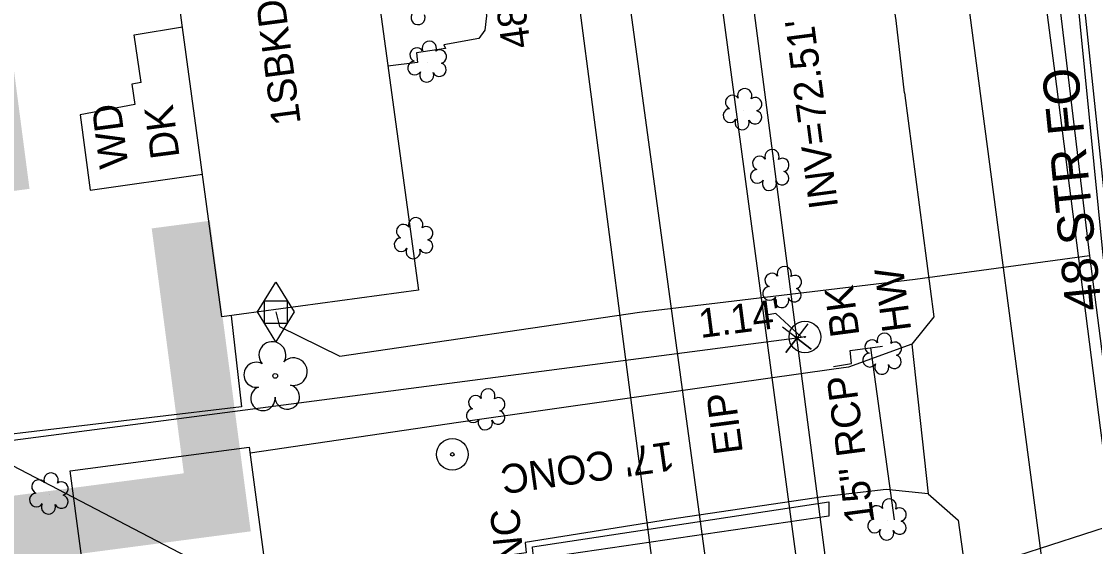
# Model space of a CAD drawing. Extents: x 2364404 to 2371833, y 798876 to 809754.
# Drawn here: x 2368462.5 to 2368611.1, y 806248.5 to 806321.1 of the extents above; entities that cross this region are included whole.
import ezdxf

# ---------------------------------------------------------------- set-up
doc = ezdxf.new("R2010")
doc.units = 0
for name, color, linetype in [('Exist Building', 7, 'Continuous'), ('Exist Building Text', 7, 'Continuous'), ('Exist Horizontal Alignment Direction Label', 7, 'Continuous'), ('Exist Horizontal Baseline Alignment Station Label', 7, 'Continuous'), ('Exist Other Culture Area Outline', 7, 'Continuous'), ('Exist Other Culture Area Outline Text', 7, 'Continuous'), ('Exist Other Culture Fence Line', 7, 'Continuous'), ('Exist Other Culture Located Object CELL', 7, 'Continuous'), ('Exist Property Corner CELL', 7, 'Continuous'), ('Exist Property Iron Pin CELL', 7, 'Continuous'), ('Exist Property Iron Pin Text', 7, 'Continuous'), ('Exist Property Line', 7, 'Continuous'), ('Exist Property Line Leader', 7, 'Continuous'), ('Exist Property Line Text', 7, 'Continuous'), ('Exist Right of Way Easement Line', 7, 'Continuous'), ('Exist Right of Way Line', 7, 'Continuous'), ('Exist Roads EOP', 7, 'Continuous'), ('Exist Roads EOP Other', 7, 'Continuous'), ('Exist Roads EOP Other Text', 7, 'Continuous'), ('Exist Structure Minor Pipes CMP 18 Inch Invert', 7, 'Continuous'), ('Exist Structure Minor Pipes RCP 15 Inch', 7, 'Continuous'), ('Exist Structure Minor Pipes RCP 15 Inch Text', 7, 'Continuous'), ('Exist Utilities Gas Meter CELL', 7, 'Continuous'), ('Exist Utilities Gas UG Line SUE LOS B', 7, 'Continuous'), ('Exist Utilities Sanitary Sewer UG Line', 7, 'Continuous'), ('Exist Utilities Telephone UG FO SUE LOS B', 7, 'Continuous'), ('Exist Utilities Telephone UG FO SUE LOS B Text', 7, 'Continuous'), ('Exist Utilities Telephone UG FO SUE LOS D', 7, 'Continuous'), ('Exist Utilities Water UG Line SUE LOS B', 7, 'Continuous'), ('Exist Vegetation Hedge Row', 7, 'Continuous'), ('Exist Vegetation Shrub CELL', 7, 'Continuous'), ('Exist Vegetation Tree CELL', 7, 'Continuous'), ('Prop Horizontal Alignment', 7, 'Continuous')]:
    doc.layers.add(name, color=color, linetype=linetype)

msp = doc.modelspace()

# ---------------------------------------------------------------- linework, layer by layer
at = {"layer": 'Exist Building'}
for points in [[(2368508.33, 806350.88), (2368517.44, 806283.98), (2368490.24, 806280.27), (2368481.13, 806347.17)], [(2368522.77, 806246.02), (2368529.84, 806192.79), (2368501.49, 806189.02), (2368497.6, 806218.31), (2368475.04, 806215.31), (2368469.24, 806258.99), (2368494.03, 806262.28), (2368496.65, 806242.55)]]:
    msp.add_lwpolyline(points, close=True, dxfattribs=at)
msp.add_lwpolyline([(2368574.94, 806273.42), (2368577.43, 806273.84), (2368577.25, 806275.61), (2368581.73, 806276.21)], dxfattribs=at)
at = {"layer": 'Exist Horizontal Alignment Direction Label'}
msp.add_lwpolyline([(2368418.28, 805963.81), (2368402.28, 806290.43), (2368679.85, 806145.74)], dxfattribs=at)
at = {"layer": 'Exist Other Culture Area Outline'}
for points in [[(2368526.18, 806342.59), (2368524.67, 806340.29), (2368524.85, 806338.55), (2368526.9, 806321.94), (2368526.65, 806319.94), (2368525.82, 806318.79), (2368520.99, 806317.92), (2368521.18, 806317.39), (2368517.18, 806316.83), (2368517.32, 806315.45), (2368513.22, 806314.95)], [(2368479.06, 806312.7), (2368478.09, 806319.31), (2368484.77, 806320.42)], [(2368479.06, 806312.7), (2368477.76, 806312.49), (2368478.2, 806309.66), (2368470.62, 806308.24), (2368471.99, 806297.82), (2368487.55, 806300.01)]]:
    msp.add_lwpolyline(points, dxfattribs=at)
at = {"layer": 'Exist Other Culture Fence Line'}
msp.add_lwpolyline([(2368491.5, 806280.45), (2368492.97, 806267.82), (2368455.65, 806263.41)], dxfattribs=at)
at = {"layer": 'Exist Other Culture Located Object CELL'}
for radius in [2.18, 0.24]:
    msp.add_circle((2368522.15, 806261.26), radius, dxfattribs=at)
at = {"layer": 'Exist Property Corner CELL'}
msp.add_line((2368569.85, 806277.35), (2368569.85, 806277.35), dxfattribs=at)
msp.add_lwpolyline([(2368571.37, 806279.34), (2368568.32, 806275.37), (2368569.85, 806277.35), (2368571.83, 806275.83), (2368567.87, 806278.88)], dxfattribs=at)
at = {"layer": 'Exist Property Iron Pin CELL'}
for radius in [2.2, 0.0707]:
    msp.add_circle((2368570.98, 806277.5), radius, dxfattribs=at)
at = {"layer": 'Exist Property Line'}
for p, q in [((2368569.85, 806277.35), (2368405.39, 806255.87)), ((2368570.98, 806277.5), (2368569.85, 806277.35))]:
    msp.add_line(p, q, dxfattribs=at)
at = {"layer": 'Exist Property Line Leader'}
msp.add_lwpolyline([(2368570.56, 806277.44), (2368566.94, 806280.74), (2368565.61, 806280.54)], dxfattribs=at)
at = {"layer": 'Exist Right of Way Easement Line'}
msp.add_line((2368631.3, 805622.61), (2368519.57, 806478.09), dxfattribs=at)
at = {"layer": 'Exist Right of Way Line'}
msp.add_line((2368614.63, 805933.13), (2368545.92, 806461.27), dxfattribs=at)
at = {"layer": 'Exist Roads EOP'}
for points in [[(2368605.64, 806313.93), (2368604.42, 806323.11), (2368599.43, 806362.08), (2368598.48, 806371.52), (2368591.5, 806423.47), (2368583.61, 806481.63), (2368579.42, 806513.66), (2368574.77, 806547.48), (2368569.37, 806590.17), (2368562.93, 806637.46), (2368555.74, 806690.75)], [(2368584.76, 806311.27), (2368583.62, 806321.27), (2368579.89, 806345.84), (2368578.54, 806347.72), (2368577.21, 806348.83), (2368575.07, 806364.95), (2368576.53, 806366.72), (2368577.12, 806368.52), (2368570.47, 806420.97), (2368562.62, 806478.73)], [(2368631.62, 806117.06), (2368625.52, 806163.16), (2368618.94, 806211.79), (2368611.91, 806264.95), (2368605.64, 806313.93)], [(2368584.76, 806311.27), (2368588.82, 806280.28), (2368585.76, 806276.49), (2368588.03, 806255.81), (2368592.19, 806252.14), (2368598.11, 806209.59), (2368604.6, 806160.15), (2368609.05, 806125.26), (2368607.46, 806122.2), (2368608.86, 806108.67), (2368611.24, 806106.9), (2368613.5, 806091.72)]]:
    msp.add_lwpolyline(points, dxfattribs=at)
at = {"layer": 'Exist Roads EOP Other'}
for points in [[(2368585.76, 806276.49), (2368577.02, 806273.31), (2368575, 806273.03)], [(2368575, 806273.03), (2368556.37, 806270.42), (2368546.04, 806268.96), (2368522.99, 806265.67), (2368494.14, 806261.41)], [(2368588.03, 806255.81), (2368582.24, 806256.42), (2368573.5, 806255.38), (2368552.23, 806252.23), (2368532.25, 806249.06), (2368532.37, 806247.64), (2368529.48, 806247.21)]]:
    msp.add_lwpolyline(points, dxfattribs=at)
at = {"layer": 'Exist Structure Minor Pipes RCP 15 Inch'}
msp.add_line((2368583.36, 806252.22), (2368580.11, 806275.98), dxfattribs=at)
at = {"layer": 'Exist Utilities Gas Meter CELL'}
msp.add_line((2368497.71, 806280.96), (2368497.71, 806280.96), dxfattribs=at)
for points in [[(2368495.17, 806280.96), (2368497.71, 806285.07), (2368500.25, 806280.96), (2368497.71, 806276.84), (2368495.17, 806280.96)], [(2368496.13, 806282.49), (2368499.28, 806282.49), (2368499.28, 806279.38), (2368496.13, 806279.38), (2368496.13, 806282.49)]]:
    msp.add_lwpolyline(points, dxfattribs=at)
at = {"layer": 'Exist Utilities Gas UG Line SUE LOS B'}
for points in [[(2368636, 806117.61), (2368624.85, 806183.15), (2368622.52, 806199.89), (2368621.61, 806209.68), (2368617.69, 806232.6), (2368610.43, 806288.73), (2368605.15, 806332.81), (2368596.39, 806397.55), (2368585.67, 806479.59), (2368578.75, 806530.79), (2368565.51, 806627.35), (2368559.18, 806675.74)], [(2368497.71, 806280.96), (2368498.22, 806278.93), (2368506.59, 806274.87), (2368548.05, 806280.95), (2368586.22, 806285.5), (2368610.37, 806288.76), (2368610.43, 806288.73)]]:
    msp.add_lwpolyline(points, dxfattribs=at)
at = {"layer": 'Exist Utilities Sanitary Sewer UG Line'}
msp.add_line((2368521.45, 806509.43), (2368565.1, 806188.32), dxfattribs=at)
at = {"layer": 'Exist Utilities Telephone UG FO SUE LOS B'}
msp.add_lwpolyline([(2368679.23, 805789.16), (2368672.39, 805838.94), (2368666.32, 805886.94), (2368660.23, 805937.36), (2368653.43, 805985.89), (2368647.01, 806035.09), (2368643.66, 806085.34), (2368638.18, 806117.45), (2368626.73, 806183.23), (2368619.54, 806232.74), (2368612.29, 806288.8), (2368607.86, 806333.45), (2368599.32, 806397.89), (2368588.91, 806479.4), (2368582.51, 806528.6), (2368569.12, 806627.2), (2368562.57, 806675.96), (2368557.66, 806726.62)], dxfattribs=at)
at = {"layer": 'Exist Utilities Telephone UG FO SUE LOS D'}
msp.add_lwpolyline([(2368680.57, 805789.22), (2368673.06, 805838.98), (2368666.93, 805887.02), (2368660.99, 805937.49), (2368654.28, 805985.84), (2368647.84, 806035.01), (2368644.64, 806085.33), (2368638.99, 806117.57), (2368627.83, 806183.12), (2368620.23, 806232.81), (2368613.32, 806288.83), (2368608.65, 806333.46), (2368600.69, 806397.92), (2368590.34, 806479.53), (2368570.42, 806627.22), (2368563.79, 806676.05)], dxfattribs=at)
at = {"layer": 'Exist Utilities Water UG Line SUE LOS B'}
for points in [[(2368591.16, 806087.23), (2368586.61, 806120.34), (2368584.18, 806145.32), (2368581.3, 806162.29), (2368574.92, 806210.1), (2368570.92, 806238.38), (2368570.73, 806239.93), (2368558.61, 806330.34), (2368551.92, 806375.78), (2368545.8, 806416.25), (2368536.4, 806481.89), (2368535.55, 806488.9), (2368535.57, 806489.47), (2368535.43, 806489.89), (2368531.58, 806524.39), (2368524.43, 806581.98), (2368519.2, 806620.08), (2368510.97, 806683.25)], [(2368570.73, 806239.93), (2368591.31, 806244.34), (2368614.18, 806251.68), (2368631.91, 806256.26), (2368632.69, 806256.34)]]:
    msp.add_lwpolyline(points, dxfattribs=at)
at = {"layer": 'Exist Vegetation Hedge Row'}
msp.add_lwpolyline([(2368574.29, 806252.72), (2368534.56, 806246.9), (2368533.44, 806247.02), (2368533.29, 806247.88), (2368533.24, 806248.48), (2368574.28, 806254.71), (2368574.29, 806252.72)], dxfattribs=at)
at = {"layer": 'Exist Vegetation Shrub CELL'}
for p, q in [((2368518.73, 806315.41), (2368518.73, 806315.41)), ((2368562.42, 806308.84), (2368562.42, 806308.84)), ((2368566.18, 806300.42), (2368566.18, 806300.42)), ((2368516.86, 806290.99), (2368516.86, 806290.99)), ((2368567.89, 806284.23), (2368567.89, 806284.23)), ((2368581.75, 806275.01), (2368581.75, 806275.01)), ((2368526.84, 806267.31), (2368526.84, 806267.31)), ((2368466.35, 806255.66), (2368466.35, 806255.66)), ((2368582.42, 806252.06), (2368582.42, 806252.06))]:
    msp.add_line(p, q, dxfattribs=at)
for centre, radius, start, end in [((2368517.4, 806321.69), 0.984, 151.2797, 21.387), ((2368518.96, 806317.45), 0.99, 334.8391, 200.4717), ((2368517.25, 806316.54), 0.968, 35.8908, 245.4216), ((2368520.4, 806316.28), 0.929, 284.4567, 126.0861), ((2368516.93, 806314.71), 0.955, 95.1099, 327.9534), ((2368520.37, 806314.48), 0.937, 204.9913, 73.4601), ((2368518.6, 806313.73), 0.984, 151.2797, 21.387), ((2368560.94, 806309.97), 0.968, 35.8908, 245.4216), ((2368562.65, 806310.88), 0.99, 334.8391, 200.4717), ((2368564.09, 806309.71), 0.929, 284.4567, 126.0861), ((2368560.62, 806308.13), 0.955, 95.1099, 327.9534), ((2368564.05, 806307.91), 0.937, 204.9913, 73.4601), ((2368562.29, 806307.15), 0.984, 151.2797, 21.387), ((2368566.41, 806302.46), 0.99, 334.8391, 200.4717), ((2368564.69, 806301.55), 0.968, 35.8908, 245.4216), ((2368567.85, 806301.29), 0.929, 284.4567, 126.0861), ((2368564.38, 806299.72), 0.955, 95.1099, 327.9534), ((2368566.05, 806298.74), 0.984, 151.2797, 21.387), ((2368567.81, 806299.49), 0.937, 204.9913, 73.4601), ((2368515.38, 806292.11), 0.968, 35.8908, 245.4216), ((2368517.09, 806293.03), 0.99, 334.8391, 200.4717), ((2368518.53, 806291.86), 0.929, 284.4567, 126.0861), ((2368515.06, 806290.28), 0.955, 95.1099, 327.9534), ((2368518.5, 806290.06), 0.937, 204.9913, 73.4601), ((2368516.73, 806289.3), 0.984, 151.2797, 21.387), ((2368568.12, 806286.27), 0.99, 334.8391, 200.4717), ((2368566.41, 806285.36), 0.968, 35.8908, 245.4216), ((2368569.57, 806285.1), 0.929, 284.4567, 126.0861), ((2368566.09, 806283.53), 0.955, 95.1099, 327.9534), ((2368569.53, 806283.3), 0.937, 204.9913, 73.4601), ((2368567.77, 806282.55), 0.984, 151.2797, 21.387), ((2368580.26, 806276.13), 0.968, 35.8908, 245.4216), ((2368581.97, 806277.05), 0.99, 334.8391, 200.4717), ((2368583.42, 806275.87), 0.929, 284.4567, 126.0861), ((2368579.95, 806274.3), 0.955, 95.1099, 327.9534), ((2368581.62, 806273.32), 0.984, 151.2797, 21.387), ((2368583.38, 806274.08), 0.937, 204.9913, 73.4601), ((2368525.36, 806268.44), 0.968, 35.8908, 245.4216), ((2368527.07, 806269.35), 0.99, 334.8391, 200.4717), ((2368528.51, 806268.18), 0.929, 284.4567, 126.0861), ((2368525.04, 806266.61), 0.955, 95.1099, 327.9534), ((2368528.48, 806266.38), 0.937, 204.9913, 73.4601), ((2368526.71, 806265.63), 0.984, 151.2797, 21.387), ((2368464.87, 806256.78), 0.968, 35.8908, 245.4216), ((2368466.58, 806257.7), 0.99, 334.8391, 200.4717), ((2368468.02, 806256.53), 0.929, 284.4567, 126.0861), ((2368464.55, 806254.95), 0.955, 95.1099, 327.9534), ((2368466.22, 806253.97), 0.984, 151.2797, 21.387), ((2368467.99, 806254.73), 0.937, 204.9913, 73.4601), ((2368582.65, 806254.1), 0.99, 334.8391, 200.4717), ((2368580.94, 806253.19), 0.968, 35.8908, 245.4216), ((2368584.09, 806252.93), 0.929, 284.4567, 126.0861), ((2368580.62, 806251.36), 0.955, 95.1099, 327.9534), ((2368584.06, 806251.13), 0.937, 204.9913, 73.4601), ((2368582.29, 806250.38), 0.984, 151.2797, 21.387)]:
    msp.add_arc(centre, radius, start, end, dxfattribs=at)
at = {"layer": 'Exist Vegetation Tree CELL'}
msp.add_line((2368497.62, 806272.12), (2368497.62, 806272.12), dxfattribs=at)
msp.add_circle((2368497.62, 806272.12), 0.326, dxfattribs=at)
for centre, radius, start, end in [((2368497.23, 806274.99), 1.86, 330.1651, 219.7134), ((2368495.01, 806272.27), 1.73, 62.6636, 279.3457), ((2368500.16, 806272.71), 1.9, 257.1011, 134.1999), ((2368499.29, 806269.22), 1.7, 181.2822, 74.56), ((2368495.91, 806269), 1.69, 111.5671, 6.231)]:
    msp.add_arc(centre, radius, start, end, dxfattribs=at)
at = {"layer": 'Prop Horizontal Alignment'}
msp.add_line((2368631.17, 806039.71), (2368556.15, 806607.59), dxfattribs=at)

# ---------------------------------------------------------------- texts
at = {"layer": 'Exist Building Text'}
for s, p in [('1SBKD', (2368501.17, 806307.06)), ('HW', (2368585.71, 806278.44)), ('BK ', (2368578.54, 806277.75))]:
    msp.add_text(s, height=4, rotation=97.4798, dxfattribs=at).set_placement(p)
at = {"layer": 'Exist Horizontal Baseline Alignment Station Label'}
msp.add_text('BL-110', height=73.5, rotation=97.4798, dxfattribs=at).set_placement((2368503.81, 806177.62))
at = {"layer": 'Exist Other Culture Area Outline Text'}
for s, rotation, p in [('48"CONC', 97.9712, (2368533.02, 806317.67)), ('WD', 97.4798, (2368477.3, 806301.14)), ('DK', 97.4798, (2368484.39, 806302.42)), ('36" CONC', 95.5199, (2368533.75, 806229))]:
    msp.add_text(s, height=4, rotation=rotation, dxfattribs=at).set_placement(p)
at = {"layer": 'Exist Property Iron Pin Text'}
msp.add_text('EIP', height=4, rotation=97.4798, dxfattribs=at).set_placement((2368562.39, 806261.51))
at = {"layer": 'Exist Property Line Text'}
msp.add_text("1.14'", height=4, rotation=7.441, dxfattribs=at).set_placement((2368556.52, 806277.35))
at = {"layer": 'Exist Roads EOP Other Text'}
msp.add_text("17' CONC", height=4, rotation=187.9871, dxfattribs=at).set_placement((2368552.6, 806263.07))
at = {"layer": 'Exist Structure Minor Pipes CMP 18 Inch Invert'}
msp.add_text("INV=72.51'", height=4, rotation=97.4798, dxfattribs=at).set_placement((2368575.59, 806295.49))
at = {"layer": 'Exist Structure Minor Pipes RCP 15 Inch Text'}
msp.add_text('15" RCP', height=4, rotation=97.4798, dxfattribs=at).set_placement((2368580.6, 806251.98))
at = {"layer": 'Exist Utilities Telephone UG FO SUE LOS B Text'}
msp.add_text('48 STR FO', height=5, rotation=95.6689, dxfattribs=at).set_placement((2368612.09, 806281.31))

doc.saveas('drawing.dxf')
